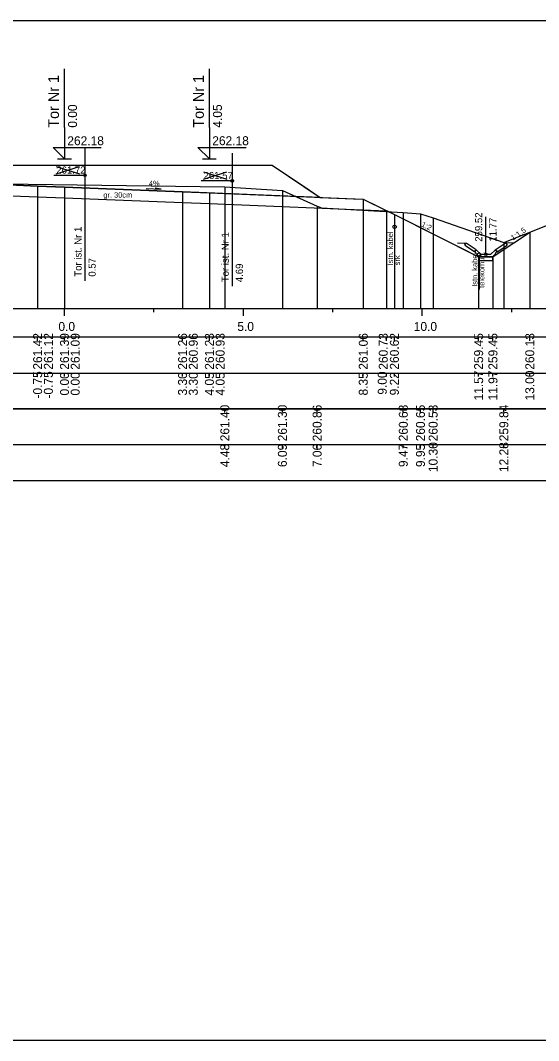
# Model space of a CAD drawing. Extents: x 6516023 to 6560129, y 5513077 to 5529206.
# Drawn here: x 6517766.98 to 6517781.46, y 5514451.16 to 5514479.66 of the extents above; entities that cross this region are included whole.
import ezdxf

# ---------------------------------------------------------------- set-up
doc = ezdxf.new("R2010")
doc.units = 0
for name, color, linetype in [('IR_default', 7, 'Continuous'), ('TOR_PRZEK_P-kable', 7, 'Continuous'), ('TOR_PRZEK_P-komponent', 7, 'Continuous'), ('TOR_PRZEK_P-odwodnienie', 7, 'Continuous'), ('TOR_PRZEK_P-opisy', 7, 'Continuous'), ('TOR_PRZEK_P-tabelka istniejace', 7, 'Continuous'), ('TOR_PRZEK_P-tabelka projektowane', 7, 'Continuous'), ('TOR_PRZEK_P-teren istniejacy', 7, 'Continuous'), ('TOR_PRZEK_P-tory istniejace', 7, 'Continuous'), ('TOR_PRZEK_P-tory projektowane', 7, 'Continuous'), ('TOR_PRZEK_P-uklad odniesienia', 7, 'Continuous'), ('TOR_PRZEK_P-warstwa ochronna I', 7, 'Continuous'), ('TOR_PRZEK_P-warstwa ochronna II', 7, 'Continuous'), ('TOR_RAMKI-ramka+tabelka 1', 7, 'Continuous')]:
    doc.layers.add(name, color=color, linetype=linetype)

msp = doc.modelspace()

# ---------------------------------------------------------------- linework, layer by layer
at = {"layer": 'IR_default'}
msp.add_lwpolyline([(6517766.463, 5514475.609), (6517769.179, 5514475.609), (6517769.963, 5514475.609), (6517770.39, 5514475.61), (6517770.513, 5514475.61), (6517773.229, 5514475.61), (6517774.013, 5514475.61), (6517775.057, 5514474.914), (6517775.358, 5514474.713), (6517776.293, 5514474.676), (6517776.563, 5514474.665), (6517777.238, 5514474.328), (6517777.433, 5514474.23), (6517779.252, 5514473.321), (6517779.787, 5514473.053), (6517780.097, 5514473.053), (6517780.187, 5514473.053), (6517780.641, 5514473.356), (6517780.772, 5514473.443), (6517781.122, 5514473.677), (6517781.216, 5514473.739)], dxfattribs=at)
at = {"layer": 'TOR_PRZEK_P-kable'}
for p, q in [((6517777.439, 5514473.889), (6517777.439, 5514472.779)), ((6517779.798, 5514473.111), (6517779.798, 5514472.138))]:
    msp.add_line(p, q, dxfattribs=at)
for centre in [(6517777.439, 5514473.889), (6517779.798, 5514473.111)]:
    msp.add_circle(centre, 0.05, dxfattribs=at)
at = {"layer": 'TOR_PRZEK_P-komponent'}
msp.add_lwpolyline([(6517761.963, 5514475.609), (6517765.463, 5514475.609), (6517766.463, 5514475.609), (6517769.963, 5514475.609), (6517770.513, 5514475.61), (6517774.013, 5514475.61), (6517775.358, 5514474.713), (6517771.513, 5514474.867), (6517768.213, 5514474.999), (6517767.463, 5514475.029), (6517766.263, 5514475.077), (6517765.663, 5514475.077), (6517764.463, 5514475.029), (6517763.713, 5514474.999), (6517760.878, 5514474.886)], close=True, dxfattribs=at)
at = {"layer": 'TOR_PRZEK_P-odwodnienie'}
for p, q in [((6517779.987, 5514473.123), (6517779.987, 5514474.167)), ((6517779.678, 5514473.182), (6517779.417, 5514473.356)), ((6517779.722, 5514473.249), (6517779.442, 5514473.436)), ((6517780.251, 5514473.249), (6517780.532, 5514473.436)), ((6517780.296, 5514473.182), (6517780.557, 5514473.356)), ((6517779.689, 5514473.199), (6517779.678, 5514473.182)), ((6517779.679, 5514473.218), (6517779.727, 5514473.242)), ((6517779.722, 5514473.249), (6517779.714, 5514473.236)), ((6517779.847, 5514473.123), (6517779.727, 5514473.242)), ((6517779.797, 5514473.053), (6517780.177, 5514473.053)), ((6517779.847, 5514473.123), (6517780.127, 5514473.123)), ((6517780.127, 5514473.123), (6517780.247, 5514473.242)), ((6517780.247, 5514473.242), (6517780.294, 5514473.218)), ((6517780.251, 5514473.249), (6517780.26, 5514473.236)), ((6517780.285, 5514473.199), (6517780.296, 5514473.182))]:
    msp.add_line(p, q, dxfattribs=at)
for points in [[(6517779.195, 5514473.447), (6517779.442, 5514473.436)], [(6517779.392, 5514473.409), (6517779.442, 5514473.436)], [(6517779.392, 5514473.409), (6517779.417, 5514473.356)], [(6517780.778, 5514473.447), (6517780.532, 5514473.436)], [(6517780.582, 5514473.409), (6517780.532, 5514473.436)], [(6517780.582, 5514473.409), (6517780.557, 5514473.356)], [(6517779.714, 5514473.236), (6517779.679, 5514473.218)], [(6517779.727, 5514473.123), (6517779.679, 5514473.218)], [(6517779.679, 5514473.218), (6517779.689, 5514473.199)], [(6517779.797, 5514473.053), (6517779.727, 5514473.123)], [(6517779.787, 5514473.053), (6517779.786, 5514473.054), (6517779.787, 5514473.053), (6517779.786, 5514473.053), (6517779.787, 5514473.053), (6517779.787, 5514473.053), (6517779.787, 5514473.053), (6517779.787, 5514473.054)], [(6517779.787, 5514473.053), (6517779.786, 5514473.054), (6517779.787, 5514473.053), (6517779.786, 5514473.053), (6517779.787, 5514473.053), (6517779.787, 5514473.053), (6517779.787, 5514473.053), (6517779.787, 5514473.054)], [(6517780.187, 5514473.053), (6517779.787, 5514473.053), (6517779.787, 5514472.953), (6517780.187, 5514472.953), (6517780.187, 5514473.053)], [(6517780.177, 5514473.053), (6517780.247, 5514473.123)], [(6517780.187, 5514473.053), (6517780.186, 5514473.054), (6517780.187, 5514473.053), (6517780.186, 5514473.053), (6517780.187, 5514473.053), (6517780.187, 5514473.053), (6517780.187, 5514473.053), (6517780.187, 5514473.054)], [(6517780.187, 5514473.053), (6517780.186, 5514473.054), (6517780.187, 5514473.053), (6517780.186, 5514473.053), (6517780.187, 5514473.053), (6517780.187, 5514473.053), (6517780.187, 5514473.053), (6517780.187, 5514473.054)], [(6517780.247, 5514473.123), (6517780.294, 5514473.218)], [(6517780.26, 5514473.236), (6517780.295, 5514473.218)], [(6517780.295, 5514473.218), (6517780.285, 5514473.199)]]:
    msp.add_lwpolyline(points, dxfattribs=at)
msp.add_circle((6517779.987, 5514473.123), 0.035, dxfattribs=at)
at = {"layer": 'TOR_PRZEK_P-opisy'}
msp.add_lwpolyline([(6517770.494, 5514474.962), (6517770.912, 5514474.943), (6517770.744, 5514474.971)], dxfattribs=at)
at = {"layer": 'TOR_PRZEK_P-tabelka istniejace'}
for p, q in [((6517772.693, 5514468.706), (6517772.693, 5514468.806)), ((6517774.302, 5514468.706), (6517774.302, 5514468.806)), ((6517775.274, 5514468.706), (6517775.274, 5514468.806)), ((6517777.681, 5514468.706), (6517777.681, 5514468.806)), ((6517778.161, 5514468.706), (6517778.161, 5514468.806)), ((6517778.515, 5514468.706), (6517778.515, 5514468.806)), ((6517780.491, 5514468.706), (6517780.491, 5514468.806)), ((6517727.163, 5514467.806), (6517810.963, 5514467.806)), ((6517772.693, 5514467.706), (6517772.693, 5514467.806)), ((6517774.302, 5514467.706), (6517774.302, 5514467.806)), ((6517775.274, 5514467.706), (6517775.274, 5514467.806)), ((6517777.681, 5514467.706), (6517777.681, 5514467.806)), ((6517778.161, 5514467.706), (6517778.161, 5514467.806)), ((6517778.515, 5514467.706), (6517778.515, 5514467.806)), ((6517780.491, 5514467.706), (6517780.491, 5514467.806))]:
    msp.add_line(p, q, dxfattribs=at)
for points in [[(6517772.693, 5514475.007), (6517772.693, 5514471.806), (6517772.693, 5514471.676), (6517772.693, 5514471.606)], [(6517774.302, 5514474.901), (6517774.302, 5514471.806), (6517774.302, 5514471.676), (6517774.302, 5514471.606)], [(6517775.274, 5514474.469), (6517775.274, 5514471.806), (6517775.274, 5514471.676), (6517775.274, 5514471.606)], [(6517777.681, 5514474.29), (6517777.681, 5514471.806), (6517777.681, 5514471.676), (6517777.681, 5514471.606)], [(6517778.161, 5514474.252), (6517778.161, 5514471.806), (6517778.161, 5514471.676), (6517778.161, 5514471.606)], [(6517778.515, 5514474.14), (6517778.515, 5514471.806), (6517778.515, 5514471.676), (6517778.515, 5514471.606)], [(6517780.491, 5514473.451), (6517780.491, 5514471.806), (6517780.491, 5514471.676), (6517780.491, 5514471.606)]]:
    msp.add_lwpolyline(points, dxfattribs=at)
msp.add_lwpolyline([(6517727.163, 5514468.806), (6517727.163, 5514466.806), (6517810.963, 5514466.806), (6517810.963, 5514468.806)], close=True, dxfattribs=at)
at = {"layer": 'TOR_PRZEK_P-tabelka projektowane'}
for p, q in [((6517767.463, 5514470.706), (6517767.463, 5514470.806)), ((6517767.463, 5514470.706), (6517767.463, 5514470.806)), ((6517768.213, 5514470.706), (6517768.213, 5514470.806)), ((6517768.213, 5514470.706), (6517768.213, 5514470.806)), ((6517771.513, 5514470.706), (6517771.513, 5514470.806)), ((6517771.513, 5514470.706), (6517771.513, 5514470.806)), ((6517772.263, 5514470.706), (6517772.263, 5514470.806)), ((6517772.263, 5514470.706), (6517772.263, 5514470.806)), ((6517776.563, 5514470.706), (6517776.563, 5514470.806)), ((6517777.215, 5514470.706), (6517777.215, 5514470.806)), ((6517777.432, 5514470.706), (6517777.432, 5514470.806)), ((6517779.787, 5514470.706), (6517779.787, 5514470.806)), ((6517780.187, 5514470.706), (6517780.187, 5514470.806)), ((6517781.216, 5514470.706), (6517781.216, 5514470.806)), ((6517727.163, 5514469.806), (6517810.963, 5514469.806)), ((6517767.463, 5514469.706), (6517767.463, 5514469.806)), ((6517767.463, 5514469.706), (6517767.463, 5514469.806)), ((6517768.213, 5514469.706), (6517768.213, 5514469.806)), ((6517768.213, 5514469.706), (6517768.213, 5514469.806)), ((6517771.513, 5514469.706), (6517771.513, 5514469.806)), ((6517771.513, 5514469.706), (6517771.513, 5514469.806)), ((6517772.263, 5514469.706), (6517772.263, 5514469.806)), ((6517772.263, 5514469.706), (6517772.263, 5514469.806)), ((6517776.563, 5514469.706), (6517776.563, 5514469.806)), ((6517777.215, 5514469.706), (6517777.215, 5514469.806)), ((6517777.432, 5514469.706), (6517777.432, 5514469.806)), ((6517779.787, 5514469.706), (6517779.787, 5514469.806)), ((6517780.187, 5514469.706), (6517780.187, 5514469.806)), ((6517781.216, 5514469.706), (6517781.216, 5514469.806))]:
    msp.add_line(p, q, dxfattribs=at)
for points in [[(6517767.463, 5514475.029), (6517767.463, 5514471.806), (6517767.463, 5514471.676), (6517767.463, 5514471.606)], [(6517768.213, 5514474.999), (6517768.213, 5514471.806), (6517768.213, 5514471.676), (6517768.213, 5514471.606)], [(6517767.463, 5514474.729), (6517767.463, 5514471.806), (6517767.463, 5514471.676), (6517767.463, 5514471.606)], [(6517768.213, 5514474.699), (6517768.213, 5514471.806), (6517768.213, 5514471.676), (6517768.213, 5514471.606)], [(6517771.513, 5514474.867), (6517771.513, 5514471.806), (6517771.513, 5514471.676), (6517771.513, 5514471.606)], [(6517772.263, 5514474.837), (6517772.263, 5514471.806), (6517772.263, 5514471.676), (6517772.263, 5514471.606)], [(6517771.513, 5514474.567), (6517771.513, 5514471.806), (6517771.513, 5514471.676), (6517771.513, 5514471.606)], [(6517772.263, 5514474.537), (6517772.263, 5514471.806), (6517772.263, 5514471.676), (6517772.263, 5514471.606)], [(6517776.563, 5514474.665), (6517776.563, 5514471.806), (6517776.563, 5514471.676), (6517776.563, 5514471.606)], [(6517777.215, 5514474.339), (6517777.215, 5514471.806), (6517777.215, 5514471.676), (6517777.215, 5514471.606)], [(6517777.432, 5514474.23), (6517777.432, 5514471.806), (6517777.432, 5514471.676), (6517777.432, 5514471.606)], [(6517781.216, 5514473.739), (6517781.216, 5514471.806), (6517781.216, 5514471.676), (6517781.216, 5514471.606)], [(6517779.787, 5514473.053), (6517779.787, 5514471.806), (6517779.787, 5514471.676), (6517779.787, 5514471.606)], [(6517780.187, 5514473.053), (6517780.187, 5514471.806), (6517780.187, 5514471.676), (6517780.187, 5514471.606)]]:
    msp.add_lwpolyline(points, dxfattribs=at)
msp.add_lwpolyline([(6517727.163, 5514470.806), (6517727.163, 5514468.806), (6517810.963, 5514468.806), (6517810.963, 5514470.806)], close=True, dxfattribs=at)
at = {"layer": 'TOR_PRZEK_P-teren istniejacy'}
msp.add_lwpolyline([(6517766.506, 5514475.09), (6517772.693, 5514475.007), (6517774.302, 5514474.901), (6517775.274, 5514474.469), (6517775.396, 5514474.421), (6517777.681, 5514474.29), (6517778.161, 5514474.252), (6517778.515, 5514474.14), (6517780.491, 5514473.451), (6517781.709, 5514473.936)], dxfattribs=at)
at = {"layer": 'TOR_PRZEK_P-tory istniejace'}
for p, q in [((6517768.784, 5514476.103), (6517768.784, 5514472.382)), ((6517772.899, 5514475.948), (6517772.899, 5514472.228)), ((6517767.985, 5514475.374), (6517768.637, 5514475.577)), ((6517767.985, 5514475.577), (6517768.637, 5514475.374)), ((6517768.785, 5514475.327), (6517767.919, 5514475.327)), ((6517772.1, 5514475.22), (6517772.752, 5514475.423)), ((6517772.1, 5514475.423), (6517772.752, 5514475.22)), ((6517772.9, 5514475.173), (6517772.034, 5514475.173))]:
    msp.add_line(p, q, dxfattribs=at)
for centre in [(6517768.785, 5514475.327), (6517772.9, 5514475.173)]:
    msp.add_circle(centre, 0.035, dxfattribs=at)
at = {"layer": 'TOR_PRZEK_P-tory projektowane'}
for p, q in [((6517768.213, 5514476.667), (6517768.213, 5514478.299)), ((6517772.263, 5514476.667), (6517772.263, 5514478.3)), ((6517768.213, 5514476.667), (6517768.213, 5514475.789)), ((6517772.263, 5514476.667), (6517772.263, 5514475.79)), ((6517768.213, 5514475.789), (6517767.894, 5514476.108)), ((6517767.894, 5514476.108), (6517769.238, 5514476.108)), ((6517772.263, 5514475.79), (6517771.944, 5514476.109)), ((6517771.944, 5514476.109), (6517773.288, 5514476.109)), ((6517768.021, 5514475.789), (6517768.405, 5514475.789)), ((6517772.071, 5514475.79), (6517772.455, 5514475.79))]:
    msp.add_line(p, q, dxfattribs=at)
at = {"layer": 'TOR_PRZEK_P-uklad odniesienia'}
for p, q in [((6517730.963, 5514471.606), (6517810.963, 5514471.606)), ((6517768.213, 5514471.406), (6517768.213, 5514471.606)), ((6517770.713, 5514471.506), (6517770.713, 5514471.606)), ((6517773.213, 5514471.406), (6517773.213, 5514471.606)), ((6517775.713, 5514471.506), (6517775.713, 5514471.606)), ((6517778.213, 5514471.406), (6517778.213, 5514471.606)), ((6517780.713, 5514471.506), (6517780.713, 5514471.606))]:
    msp.add_line(p, q, dxfattribs=at)
at = {"layer": 'TOR_PRZEK_P-warstwa ochronna I'}
msp.add_lwpolyline([(6517759.061, 5514474.513), (6517763.713, 5514474.699), (6517764.463, 5514474.729), (6517765.663, 5514474.777), (6517766.263, 5514474.777), (6517767.463, 5514474.729), (6517768.213, 5514474.699), (6517771.513, 5514474.567), (6517772.263, 5514474.537), (6517777.215, 5514474.339)], dxfattribs=at)
at = {"layer": 'TOR_PRZEK_P-warstwa ochronna II'}
msp.add_lwpolyline([(6517754.011, 5514473.607), (6517755.227, 5514472.796), (6517755.627, 5514472.796), (6517758.843, 5514474.404), (6517758.843, 5514474.404), (6517759.713, 5514474.839), (6517763.713, 5514474.999), (6517764.463, 5514475.029), (6517765.663, 5514475.077), (6517766.263, 5514475.077), (6517767.463, 5514475.029), (6517768.213, 5514474.999), (6517771.513, 5514474.867), (6517772.263, 5514474.837), (6517776.563, 5514474.665), (6517777.432, 5514474.23), (6517779.787, 5514473.053), (6517780.187, 5514473.053), (6517781.216, 5514473.739)], dxfattribs=at)
at = {"layer": 'TOR_RAMKI-ramka+tabelka 1'}
msp.add_lwpolyline([(6517724.513, 5514479.656), (6517972.013, 5514479.656), (6517972.013, 5514451.156), (6517724.513, 5514451.156)], close=True, dxfattribs=at)

# ---------------------------------------------------------------- texts
at = {"layer": 'TOR_PRZEK_P-kable'}
for s, height, p in [('Istn. kabel', 0.14999, (6517777.394, 5514472.815)), ('srk', 0.15, (6517777.588, 5514472.815)), ('Istn. kabel', 0.14999, (6517779.754, 5514472.214)), ('telekomun.', 0.15, (6517779.948, 5514472.185))]:
    msp.add_text(s, height=height, rotation=90.0511, dxfattribs=at).set_placement(p)
at = {"layer": 'TOR_PRZEK_P-odwodnienie'}
for s, p in [('259.52', (6517779.887, 5514473.473)), ('11.77', (6517780.287, 5514473.473))]:
    msp.add_text(s, height=0.2, rotation=90, dxfattribs=at).set_placement(p)
at = {"layer": 'TOR_PRZEK_P-opisy'}
for s, rotation, p in [('4%', 359.8485, (6517770.573, 5514475.028)), ('1:2', 332.9299, (6517778.171, 5514473.912)), ('1:1,5', 34.0701, (6517780.746, 5514473.503))]:
    msp.add_text(s, height=0.15, rotation=rotation, dxfattribs=at).set_placement(p)
at = {"layer": 'TOR_PRZEK_P-tabelka istniejace'}
for s, p in [('261.40', (6517772.818, 5514467.898)), ('261.30', (6517774.427, 5514467.898)), ('260.86', (6517775.399, 5514467.898)), ('260.68', (6517777.806, 5514467.898)), ('260.65', (6517778.286, 5514467.897)), ('260.53', (6517778.64, 5514467.898)), ('259.84', (6517780.616, 5514467.899)), ('10.30', (6517778.64, 5514467.038)), ('12.28', (6517780.616, 5514467.038)), ('4.48', (6517772.818, 5514467.177)), ('6.09', (6517774.427, 5514467.178)), ('7.06', (6517775.399, 5514467.177)), ('9.47', (6517777.806, 5514467.178)), ('9.95', (6517778.286, 5514467.177))]:
    msp.add_text(s, height=0.25, rotation=90, dxfattribs=at).set_placement(p)
at = {"layer": 'TOR_PRZEK_P-tabelka projektowane'}
for s, p in [('261.42', (6517767.588, 5514469.9)), ('261.12', (6517767.888, 5514469.9)), ('261.39', (6517768.338, 5514469.898)), ('261.09', (6517768.638, 5514469.898)), ('261.26', (6517771.638, 5514469.898)), ('260.96', (6517771.938, 5514469.898)), ('261.23', (6517772.388, 5514469.898)), ('260.93', (6517772.688, 5514469.898)), ('261.06', (6517776.688, 5514469.898)), ('260.73', (6517777.246, 5514469.898)), ('260.62', (6517777.557, 5514469.9)), ('259.45', (6517779.912, 5514469.897)), ('259.45', (6517780.312, 5514469.897)), ('260.13', (6517781.341, 5514469.898)), ('11.57', (6517779.912, 5514469.038)), ('11.97', (6517780.312, 5514469.038)), ('13.00', (6517781.341, 5514469.038)), ('-0.75', (6517767.588, 5514469.093)), ('-0.75', (6517767.888, 5514469.093)), ('0.00', (6517768.338, 5514469.178)), ('0.00', (6517768.638, 5514469.178)), ('3.30', (6517771.638, 5514469.178)), ('3.30', (6517771.938, 5514469.178)), ('4.05', (6517772.388, 5514469.177)), ('4.05', (6517772.688, 5514469.177)), ('8.35', (6517776.688, 5514469.177)), ('9.00', (6517777.218, 5514469.2)), ('9.22', (6517777.557, 5514469.18))]:
    msp.add_text(s, height=0.25, rotation=90, dxfattribs=at).set_placement(p)
at = {"layer": 'TOR_PRZEK_P-tory istniejace'}
for s, p in [('261.72', (6517767.985, 5514475.377)), ('261.57', (6517772.1, 5514475.223))]:
    msp.add_text(s, height=0.2, dxfattribs=at).set_placement(p)
for s, rotation, p in [('Tor ist. Nr 1', 90.0511, (6517768.691, 5514472.497)), ('Tor ist. Nr 1', 90.0511, (6517772.806, 5514472.343)), ('0.57', 90, (6517769.085, 5514472.497)), ('4.69', 90, (6517773.2, 5514472.343))]:
    msp.add_text(s, height=0.2, rotation=rotation, dxfattribs=at).set_placement(p)
at = {"layer": 'TOR_PRZEK_P-tory projektowane'}
for s, height, p in [('Tor Nr 1', 0.3, (6517768.058, 5514476.66)), ('Tor Nr 1', 0.3, (6517772.108, 5514476.661)), ('0.00', 0.25, (6517768.563, 5514476.659)), ('4.05', 0.25, (6517772.613, 5514476.66))]:
    msp.add_text(s, height=height, rotation=90, dxfattribs=at).set_placement(p)
for p in [(6517768.293, 5514476.169), (6517772.343, 5514476.17)]:
    msp.add_text('262.18', height=0.25, dxfattribs=at).set_placement(p)
at = {"layer": 'TOR_PRZEK_P-uklad odniesienia'}
for s, p in [('0.0', (6517768.044, 5514470.981)), ('5.0', (6517773.044, 5514470.981)), ('10.0', (6517777.974, 5514470.981))]:
    msp.add_text(s, height=0.25, dxfattribs=at).set_placement(p)
at = {"layer": 'TOR_PRZEK_P-warstwa ochronna I'}
msp.add_text('gr. 30cm', height=0.15, dxfattribs=at).set_placement((6517769.3, 5514474.705))

doc.saveas('drawing.dxf')
